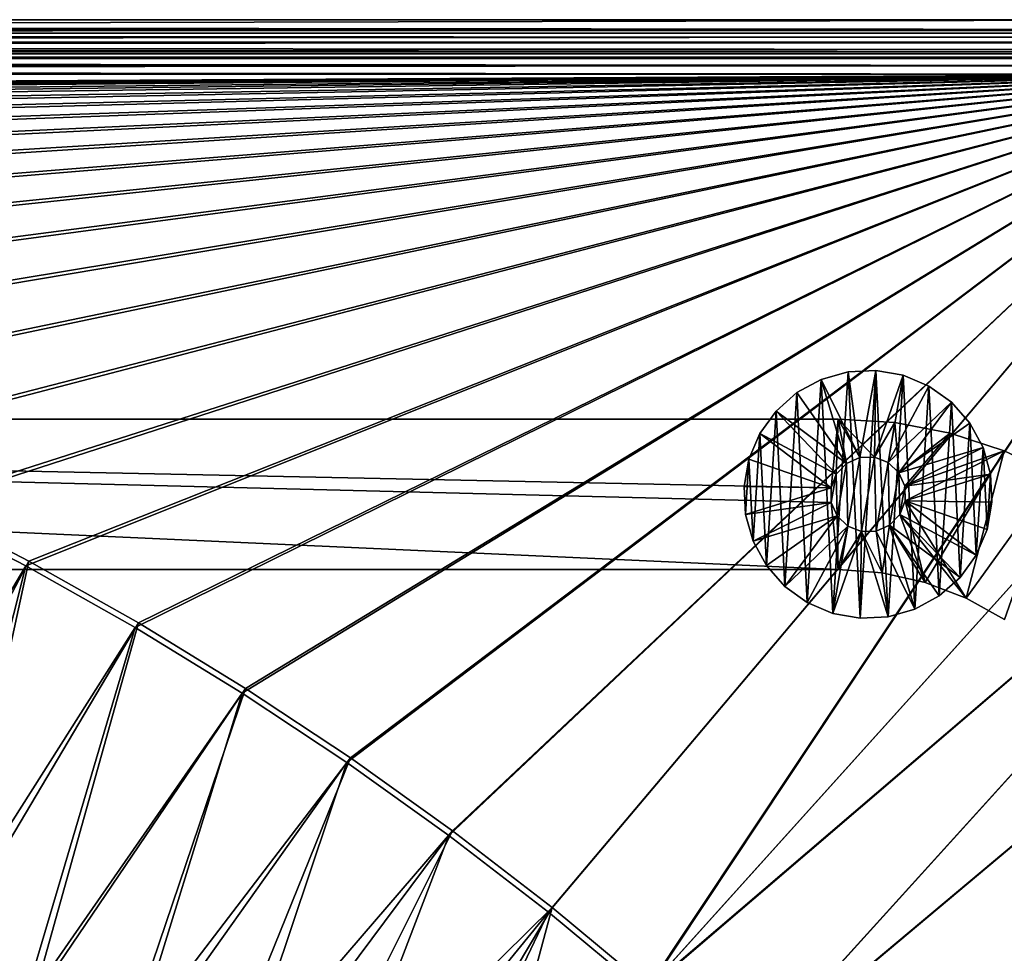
# Model space of a CAD drawing. Header units: metres. Extents: x 0 to 1400, y -1400 to 0.
# Tile 359 of 366: x 1126 to 1257, y -124 to 0. Entities that reach past the tile are written whole.
import ezdxf

# ---------------------------------------------------------------- set-up
doc = ezdxf.new("R2010")
doc.units = ezdxf.units.M

msp = doc.modelspace()

# ---------------------------------------------------------------- linework, layer by layer
at = {"layer": 'None'}
for points in [[(11.242748, -1.294015, -5.865956), (1290.58252, -1.294015, -5.865956), (9.948733, 0, -80)], [(1290.58252, -1.294015, -5.865956), (1291.388062, 0, -80), (9.948733, 0, -80)], [(1291.388062, -2.999513, -80.052353), (9.948733, -2.999543, -80.052361), (1291.388062, 0, -80)], [(9.948733, -2.999543, -80.052361), (9.948733, 0, -80), (1291.388062, 0, -80)], [(11.242748, -1.777934, -3.61347), (1290.58313, -1.426031, -4.71613), (11.242748, -1.294015, -5.865956)], [(1290.58313, -1.426031, -4.71613), (1290.58313, -1.331961, -5.287838), (11.242748, -1.294015, -5.865956)], [(11.242748, -1.294015, -5.865956), (1290.58313, -1.331961, -5.287838), (1290.58252, -1.294015, -5.865956)], [(11.242748, -1.777934, -3.61347), (1290.58313, -1.777693, -3.61342), (1290.58313, -1.426031, -4.71613)], [(1290.58313, -2.33552, -2.599289), (1290.58313, -1.777693, -3.61342), (11.242748, -1.777934, -3.61347)], [(11.242748, -3.078722, -1.711938), (1290.58313, -2.33552, -2.599289), (11.242748, -1.777934, -3.61347)], [(11.242748, -3.078722, -1.711938), (1290.58313, -3.078547, -1.711852), (1290.58313, -2.33552, -2.599289)], [(9.948733, -2.999543, -80.052361), (1291.388062, -2.999513, -80.052353), (11.242748, -4.293558, -5.918313)], [(1291.388062, -2.999513, -80.052353), (1290.58313, -4.293558, -5.918313), (11.242748, -4.293558, -5.918313)], [(1290.58313, -3.978847, -0.984463), (1290.58313, -3.078547, -1.711852), (11.242748, -3.078722, -1.711938)], [(11.242748, -5.002666, -0.444534), (1290.58313, -3.978847, -0.984463), (11.242748, -3.078722, -1.711938)], [(1290.58313, -5.002582, -0.444461), (1290.58313, -3.978847, -0.984463), (11.242748, -5.002666, -0.444534)], [(11.242748, -4.534307, -4.797701), (11.242748, -4.293558, -5.918313), (1290.58313, -4.534073, -4.797638)], [(11.242748, -4.293558, -5.918313), (1290.58313, -4.293558, -5.918313), (1290.58313, -4.534073, -4.797638)], [(11.242748, -4.534307, -4.797701), (1290.58313, -4.534073, -4.797638), (1290.58313, -5.181283, -3.851596)], [(11.242748, -5.181449, -3.851689), (11.242748, -4.534307, -4.797701), (1290.58313, -5.181283, -3.851596)], [(1290.58313, -6.111274, -0.112144), (1290.58313, -5.002582, -0.444461), (11.242748, -5.002666, -0.444534)], [(1290.58313, -6.111274, -0.112144), (11.242748, -5.002666, -0.444534), (11.242748, -7.263255)], [(11.242748, -5.181449, -3.851689), (1290.58313, -5.181283, -3.851596), (1290.58313, -6.138533, -3.221081)], [(11.242748, -6.138612, -3.221156), (11.242748, -5.181449, -3.851689), (1290.58313, -6.138533, -3.221081)], [(1290.58252, -7.263255), (1290.58313, -6.111274, -0.112144), (11.242748, -7.263255)], [(11.242748, -6.138612, -3.221156), (1290.58313, -6.138533, -3.221081), (1290.58313, -7.263255, -3)], [(11.242748, -7.263255, -3), (11.242748, -6.138612, -3.221156), (1290.58313, -7.263255, -3)], [(11.242748, -7.263255), (870.310974, -10.261849), (1290.58252, -7.263255)], [(1290.58313, -7.263255, -3), (870.462891, -9.488538, -3), (11.242748, -7.263255, -3)], [(870.310974, -10.261849), (886.99408, -10.556275), (1290.58252, -7.263255)], [(887.164978, -9.787214, -3), (870.462891, -9.488538, -3), (1290.58313, -7.263255, -3)], [(1290.58252, -7.263255), (886.99408, -10.556275), (903.663391, -11.297194)], [(903.853027, -10.532922, -3), (887.164978, -9.787214, -3), (1290.58313, -7.263255, -3)], [(903.663391, -11.297194), (920.306152, -12.493163), (1290.58252, -7.263255)], [(920.514526, -11.734218, -3), (903.853027, -10.532922, -3), (1290.58313, -7.263255, -3)], [(920.306152, -12.493163), (936.909119, -14.152548), (1290.58252, -7.263255)], [(1290.58313, -7.263255, -3), (937.135986, -13.399446, -3), (920.514526, -11.734218, -3)], [(1290.58252, -7.263255), (936.909119, -14.152548), (953.458191, -16.283445)], [(953.703369, -15.536713, -3), (937.135986, -13.399446, -3), (1290.58313, -7.263255, -3)], [(953.458191, -16.283445), (969.938416, -18.893616), (1290.58252, -7.263255)], [(970.201721, -18.153755, -3), (953.703369, -15.536713, -3), (1290.58313, -7.263255, -3)], [(969.938416, -18.893616), (986.334167, -21.99036), (1290.58252, -7.263255)], [(1290.58313, -7.263255, -3), (986.615417, -21.257874, -3), (970.201721, -18.153755, -3)], [(1290.58252, -7.263255), (986.334167, -21.99036), (1002.628906, -25.58049)], [(1002.927917, -24.855854, -3), (986.615417, -21.257874, -3), (1290.58313, -7.263255, -3)], [(1002.628906, -25.58049), (1018.805542, -29.670166), (1290.58252, -7.263255)], [(1019.122009, -28.953852, -3), (1002.927917, -24.855854, -3), (1290.58313, -7.263255, -3)], [(1018.805542, -29.670166), (1034.845947, -34.264824), (1290.58252, -7.263255)], [(1290.58313, -7.263255, -3), (1035.179688, -33.557289, -3), (1019.122009, -28.953852, -3)], [(1290.58252, -7.263255), (1034.845947, -34.264824), (1050.731689, -39.369057)], [(1051.082397, -38.670731, -3), (1035.179688, -33.557289, -3), (1290.58313, -7.263255, -3)], [(1050.731689, -39.369057), (1066.443115, -44.986507), (1290.58252, -7.263255)], [(1066.810547, -44.297794, -3), (1051.082397, -38.670731, -3), (1290.58313, -7.263255, -3)], [(1066.443115, -44.986507), (1081.960449, -51.119736), (1290.58252, -7.263255)], [(1290.58313, -7.263255, -3), (1082.34436, -50.44104, -3), (1066.810547, -44.297794, -3)], [(1290.58252, -7.263255), (1081.960449, -51.119736), (1097.263306, -57.770134)], [(1097.66333, -57.101841, -3), (1082.34436, -50.44104, -3), (1290.58313, -7.263255, -3)], [(1097.263306, -57.770134), (1112.330688, -64.937813), (1290.58252, -7.263255)], [(1112.746704, -64.280266, -3), (1097.66333, -57.101841, -3), (1290.58313, -7.263255, -3)], [(1112.330688, -64.937813), (1127.141602, -72.621475), (1290.58252, -7.263255)], [(1290.58313, -7.263255, -3), (1127.573364, -71.975037, -3), (1112.746704, -64.280266, -3)], [(1290.58252, -7.263255), (1127.141602, -72.621475), (1141.674805, -80.81839)], [(1142.121826, -80.183357, -3), (1127.573364, -71.975037, -3), (1290.58313, -7.263255, -3)], [(1141.674805, -80.81839), (1155.908936, -89.524254), (1290.58252, -7.263255)], [(1156.371094, -88.90094, -3), (1142.121826, -80.183357, -3), (1290.58313, -7.263255, -3)], [(1155.908936, -89.524254), (1169.822754, -98.733185), (1290.58252, -7.263255)], [(1290.58313, -7.263255, -3), (1170.299805, -98.121864, -3), (1156.371094, -88.90094, -3)], [(1290.58252, -7.263255), (1169.822754, -98.733185), (1183.39563, -108.437645)], [(1183.887207, -107.838615, -3), (1170.299805, -98.121864, -3), (1290.58313, -7.263255, -3)], [(1183.39563, -108.437645), (1196.6073, -118.628517), (1290.58252, -7.263255)], [(1197.113159, -118.04203, -3), (1183.887207, -107.838615, -3), (1290.58313, -7.263255, -3)], [(1196.6073, -118.628517), (1209.437866, -129.294922), (1290.58252, -7.263255)], [(1290.58313, -7.263255, -3), (1209.957886, -128.721237, -3), (1197.113159, -118.04203, -3)], [(1209.437866, -129.294922), (1302.207397, -26.284351), (1290.58252, -7.263255)], [(1302.207397, -26.284334, -3), (1209.957886, -128.721237, -3), (1290.58313, -7.263255, -3)], [(1309.933228, -43.234287), (1302.207397, -26.284351), (1209.437866, -129.294922)], [(1302.207397, -26.284334, -3), (1309.933105, -43.234257, -3), (1209.957886, -128.721237, -3)], [(1221.869019, -140.424728), (1309.933228, -43.234287), (1209.437866, -129.294922)], [(1309.933105, -43.234257, -3), (1222.40271, -139.86412, -3), (1209.957886, -128.721237, -3)], [(1317.328613, -60.330975), (1309.933228, -43.234287), (1221.869019, -140.424728)], [(1309.933105, -43.234257, -3), (1317.328491, -60.330929, -3), (1222.40271, -139.86412, -3)], [(1233.882446, -152.003723), (1317.328613, -60.330975), (1221.869019, -140.424728)], [(1317.328491, -60.330929, -3), (1234.429688, -151.456421, -3), (1222.40271, -139.86412, -3)], [(1324.390747, -77.56797), (1317.328613, -60.330975), (1233.882446, -152.003723)], [(1317.328491, -60.330929, -3), (1324.390747, -77.567909, -3), (1234.429688, -151.456421, -3)], [(1112.330688, -64.937813), (1100.911011, -116.87294, -29.542974), (1127.141602, -72.621475)], [(1127.573364, -71.975037, -3), (1103.947266, -116.800903, -32.128109), (1112.746704, -64.280266, -3)], [(1116.312256, -123.70829, -32.128021), (1103.947266, -116.800903, -32.128109), (1127.573364, -71.975037, -3)], [(1142.121826, -80.183357, -3), (1116.312256, -123.70829, -32.128021), (1127.573364, -71.975037, -3)], [(1100.911011, -116.87294, -29.542974), (1114.137207, -124.173477, -29.542881), (1127.141602, -72.621475)], [(1127.141602, -72.621475), (1114.137207, -124.173477, -29.542881), (1141.674805, -80.81839)], [(1245.461914, -164.016968), (1324.390747, -77.56797), (1233.882446, -152.003723)], [(1324.390747, -77.567909, -3), (1246.022583, -163.483215, -3), (1234.429688, -151.456421, -3)], [(1331.117065, -94.938782), (1324.390747, -77.56797), (1245.461914, -164.016968)], [(1324.390747, -77.567909, -3), (1331.117065, -94.938705, -3), (1246.022583, -163.483215, -3)], [(1114.137207, -124.173477, -29.542881), (1126.619507, -131.659164, -29.542799), (1141.674805, -80.81839)], [(1127.97998, -130.750443, -32.127945), (1116.312256, -123.70829, -32.128021), (1142.121826, -80.183357, -3)], [(1141.674805, -80.81839), (1126.619507, -131.659164, -29.542799), (1155.908936, -89.524254)], [(1156.371094, -88.90094, -3), (1127.97998, -130.750443, -32.127945), (1142.121826, -80.183357, -3)], [(1139.584961, -138.304794, -32.127876), (1127.97998, -130.750443, -32.127945), (1156.371094, -88.90094, -3)], [(1170.299805, -98.121864, -3), (1139.584961, -138.304794, -32.127876), (1156.371094, -88.90094, -3)], [(1126.619507, -131.659164, -29.542799), (1140.182861, -140.514282, -29.542719), (1155.908936, -89.524254)], [(1155.908936, -89.524254), (1140.182861, -140.514282, -29.542719), (1169.822754, -98.733185)], [(1256.592285, -176.447891), (1331.117065, -94.938782), (1245.461914, -164.016968)], [(1331.117065, -94.938705, -3), (1257.166016, -175.927948, -3), (1246.022583, -163.483215, -3)], [(1256.592285, -176.447891), (1337.505005, -112.436867), (1331.117065, -94.938782)], [(1331.117065, -94.938705, -3), (1337.505005, -112.436768, -3), (1257.166016, -175.927948, -3)], [(1150.873535, -146.218506, -32.127827), (1139.584961, -138.304794, -32.127876), (1170.299805, -98.121864, -3)], [(1183.887207, -107.838615, -3), (1150.873535, -146.218506, -32.127827), (1170.299805, -98.121864, -3)], [(1140.182861, -140.514282, -29.542719), (1152.828125, -149.50354, -29.542665), (1169.822754, -98.733185)], [(1169.822754, -98.733185), (1152.828125, -149.50354, -29.542665), (1183.39563, -108.437645)], [(1160.899658, -153.749222, -32.1278), (1150.873535, -146.218506, -32.127827), (1183.887207, -107.838615, -3)], [(1152.828125, -149.50354, -29.542665), (1164.291504, -158.317215, -29.542643), (1183.39563, -108.437645)], [(1197.113159, -118.04203, -3), (1160.899658, -153.749222, -32.1278), (1183.887207, -107.838615, -3)], [(1183.39563, -108.437645), (1164.291504, -158.317215, -29.542643), (1196.6073, -118.628517)], [(1343.552124, -130.055634), (1337.505005, -112.436867), (1256.592285, -176.447891)], [(1337.505005, -112.436768, -3), (1343.552002, -130.055511, -3), (1257.166016, -175.927948, -3)], [(1197.113159, -118.04203, -3), (1170.98877, -161.840332, -32.127796), (1160.899658, -153.749222, -32.1278)], [(1164.291504, -158.317215, -29.542643), (1173.908569, -166.240158, -29.542652), (1196.6073, -118.628517)], [(1182.628662, -171.86882, -32.127834), (1170.98877, -161.840332, -32.127796), (1197.113159, -118.04203, -3)], [(1196.6073, -118.628517), (1173.908569, -166.240158, -29.542652), (1209.437866, -129.294922)], [(1209.957886, -128.721237, -3), (1182.628662, -171.86882, -32.127834), (1197.113159, -118.04203, -3)], [(1116.312256, -123.70829, -32.128021), (1127.97998, -130.750443, -32.127945), (1126.058838, -130.861496, -32.845287)]]:
    msp.add_3dface(points, dxfattribs=at)
at = {"layer": 'None0'}
for points in [[(1236.437744, -46.817448, -630.000183), (1232.880981, -47.818157, -630.000183), (1236.437744, -46.817448, -595.000183)], [(1232.880981, -47.818157, -630.000183), (1232.880981, -47.818157, -595.000183), (1236.437744, -46.817448, -595.000183)], [(1236.437744, -46.817448, -630.000183), (1234.433594, -78.927589, -630.000183), (1232.880981, -47.818157, -630.000183)], [(1238.017944, -58.2201, -595), (1236.437744, -46.817448, -595.000183), (1232.880981, -47.818157, -595.000183)], [(1238.072266, -79.569191, -630.000183), (1234.433594, -78.927589, -630.000183), (1236.437744, -46.817448, -630.000183)], [(1240.12793, -46.633278, -630.000183), (1236.437744, -46.817448, -630.000183), (1240.12793, -46.633278, -595.000183)], [(1236.437744, -46.817448, -630.000183), (1236.437744, -46.817448, -595.000183), (1240.12793, -46.633278, -595.000183)], [(1240.12793, -46.633278, -630.000183), (1238.072266, -79.569191, -630.000183), (1236.437744, -46.817448, -630.000183)], [(1240.12793, -46.633278, -595.000183), (1236.437744, -46.817448, -595.000183), (1238.017944, -58.2201, -595)], [(1239.968262, -58.177544, -595), (1240.12793, -46.633278, -595.000183), (1238.017944, -58.2201, -595)], [(1241.762451, -79.385017, -630.000183), (1238.072266, -79.569191, -630.000183), (1240.12793, -46.633278, -630.000183)], [(1243.766602, -47.274876, -595.000183), (1240.12793, -46.633278, -595.000183), (1239.968262, -58.177544, -595)], [(1243.766602, -47.274876, -630.000183), (1240.12793, -46.633278, -630.000183), (1243.766602, -47.274876, -595.000183)], [(1240.12793, -46.633278, -630.000183), (1240.12793, -46.633278, -595.000183), (1243.766602, -47.274876, -595.000183)], [(1243.766602, -47.274876, -630.000183), (1241.762451, -79.385017, -630.000183), (1240.12793, -46.633278, -630.000183)], [(1232.880981, -47.818157, -630.000183), (1229.636108, -49.585224, -630.000183), (1232.880981, -47.818157, -595.000183)], [(1229.636108, -49.585224, -630.000183), (1229.636108, -49.585224, -595.000183), (1232.880981, -47.818157, -595.000183)], [(1232.880981, -47.818157, -630.000183), (1231.028931, -77.492386, -630.000183), (1229.636108, -49.585224, -630.000183)], [(1232.880981, -47.818157, -595.000183), (1229.636108, -49.585224, -595.000183), (1236.232422, -59.005764, -595)], [(1234.433594, -78.927589, -630.000183), (1231.028931, -77.492386, -630.000183), (1232.880981, -47.818157, -630.000183)], [(1238.017944, -58.2201, -595), (1232.880981, -47.818157, -595.000183), (1236.232422, -59.005764, -595)], [(1241.786377, -58.884575, -595), (1243.766602, -47.274876, -595.000183), (1239.968262, -58.177544, -595)], [(1245.319214, -78.384308, -630.000183), (1241.762451, -79.385017, -630.000183), (1243.766602, -47.274876, -630.000183)], [(1241.786377, -58.884575, -595), (1247.171387, -48.710075, -595.000183), (1243.766602, -47.274876, -595.000183)], [(1247.171387, -48.710075, -630.000183), (1243.766602, -47.274876, -630.000183), (1247.171387, -48.710075, -595.000183)], [(1243.766602, -47.274876, -630.000183), (1243.766602, -47.274876, -595.000183), (1247.171387, -48.710075, -595.000183)], [(1247.171387, -48.710075, -630.000183), (1245.319214, -78.384308, -630.000183), (1243.766602, -47.274876, -630.000183)], [(1229.636108, -49.585224, -630.000183), (1226.865845, -52.030041, -630.000183), (1229.636108, -49.585224, -595.000183)], [(1226.865845, -52.030041, -630.000183), (1226.865845, -52.030041, -595.000183), (1229.636108, -49.585224, -595.000183)], [(1229.636108, -49.585224, -630.000183), (1228.028931, -75.335556, -630.000183), (1226.865845, -52.030041, -630.000183)], [(1236.232422, -59.005764, -595), (1229.636108, -49.585224, -595.000183), (1226.865845, -52.030041, -595.000183)], [(1231.028931, -77.492386, -630.000183), (1228.028931, -75.335556, -630.000183), (1229.636108, -49.585224, -630.000183)], [(1250.171265, -50.866909, -595.000183), (1247.171387, -48.710075, -595.000183), (1241.786377, -58.884575, -595)], [(1248.564087, -76.617241, -630.000183), (1245.319214, -78.384308, -630.000183), (1247.171387, -48.710075, -630.000183)], [(1250.171265, -50.866909, -630.000183), (1247.171387, -48.710075, -630.000183), (1250.171265, -50.866909, -595.000183)], [(1247.171387, -48.710075, -630.000183), (1247.171387, -48.710075, -595.000183), (1250.171265, -50.866909, -595.000183)], [(1250.171265, -50.866909, -630.000183), (1248.564087, -76.617241, -630.000183), (1247.171387, -48.710075, -630.000183)], [(1243.195557, -60.233555, -595), (1250.171265, -50.866909, -595.000183), (1241.786377, -58.884575, -595)], [(1252.616089, -53.637222, -595.000183), (1250.171265, -50.866909, -595.000183), (1243.195557, -60.233555, -595)], [(1251.334473, -74.172424, -630.000183), (1248.564087, -76.617241, -630.000183), (1250.171265, -50.866909, -630.000183)], [(1252.616089, -53.637222, -630.000183), (1250.171265, -50.866909, -630.000183), (1252.616089, -53.637222, -595.000183)], [(1250.171265, -50.866909, -630.000183), (1250.171265, -50.866909, -595.000183), (1252.616089, -53.637222, -595.000183)], [(1252.616089, -53.637222, -630.000183), (1251.334473, -74.172424, -630.000183), (1250.171265, -50.866909, -630.000183)], [(1226.865845, -52.030041, -630.000183), (1224.708984, -55.03001, -630.000183), (1226.865845, -52.030041, -595.000183)], [(1224.708984, -55.03001, -630.000183), (1224.708984, -55.03001, -595.000183), (1226.865845, -52.030041, -595.000183)], [(1226.865845, -52.030041, -630.000183), (1225.584106, -72.565247, -630.000183), (1224.708984, -55.03001, -630.000183)], [(1226.865845, -52.030041, -595.000183), (1224.708984, -55.03001, -595.000183), (1234.883423, -60.414925, -595)], [(1228.028931, -75.335556, -630.000183), (1225.584106, -72.565247, -630.000183), (1226.865845, -52.030041, -630.000183)], [(1236.232422, -59.005764, -595), (1226.865845, -52.030041, -595.000183), (1234.883423, -60.414925, -595)], [(1235.141357, -73.101234, -541.977783), (598.952698, -73.101234, -541.977783), (793.101257, -53.100212, -541.977783)], [(793.101257, -53.100212, -521.977783), (598.952698, -73.101234, -521.977783), (1235.141357, -73.101234, -521.977783)], [(1235.141235, -53.102085, -541.977783), (1234.176392, -62.233055, -541.977783), (793.101257, -53.100212, -541.977783)], [(1234.176392, -62.233055, -541.977783), (1234.218994, -64.183357, -541.977783), (793.101257, -53.100212, -541.977783)], [(793.101257, -53.100212, -541.977783), (1234.218994, -64.183357, -541.977783), (1235.141357, -73.101234, -541.977783)], [(793.101257, -53.100212, -521.977783), (1235.141235, -53.102085, -521.977783), (793.101257, -53.100212, -541.977783)], [(1235.141235, -53.102085, -521.977783), (1235.141235, -53.102085, -541.977783), (793.101257, -53.100212, -541.977783)], [(1235.141357, -73.101234, -521.977783), (1234.218994, -64.183357, -521.977783), (793.101257, -53.100212, -521.977783)], [(1234.218994, -64.183357, -521.977783), (1234.176392, -62.233055, -521.977783), (793.101257, -53.100212, -521.977783)], [(793.101257, -53.100212, -521.977783), (1234.176392, -62.233055, -521.977783), (1235.141235, -53.102085, -521.977783)], [(1234.883423, -60.414925, -541.977783), (1234.176392, -62.233055, -541.977783), (1235.141235, -53.102085, -541.977783)], [(1234.176392, -62.233055, -521.977783), (1234.883423, -60.414925, -521.977783), (1235.141235, -53.102085, -521.977783)], [(1236.232422, -59.005764, -541.977783), (1234.883423, -60.414925, -541.977783), (1235.141235, -53.102085, -541.977783)], [(1235.141235, -53.102085, -521.977783), (1234.883423, -60.414925, -521.977783), (1236.232422, -59.005764, -521.977783)], [(1242.64563, -53.573246, -541.977783), (1239.968262, -58.177544, -541.977783), (1235.141235, -53.102085, -541.977783)], [(1239.968262, -58.177544, -541.977783), (1238.017944, -58.2201, -541.977783), (1235.141235, -53.102085, -541.977783)], [(1235.141235, -53.102085, -541.977783), (1238.017944, -58.2201, -541.977783), (1236.232422, -59.005764, -541.977783)], [(1235.141235, -53.102085, -521.977783), (1242.64563, -53.573246, -521.977783), (1235.141235, -53.102085, -541.977783)], [(1242.64563, -53.573246, -521.977783), (1242.64563, -53.573246, -541.977783), (1235.141235, -53.102085, -541.977783)], [(1242.64563, -53.573246, -521.977783), (1235.141235, -53.102085, -521.977783), (1239.968262, -58.177544, -521.977783)], [(1239.968262, -58.177544, -521.977783), (1235.141235, -53.102085, -521.977783), (1238.017944, -58.2201, -521.977783)], [(1235.141235, -53.102085, -521.977783), (1236.232422, -59.005764, -521.977783), (1238.017944, -58.2201, -521.977783)], [(1241.786377, -58.884575, -541.977783), (1239.968262, -58.177544, -541.977783), (1242.64563, -53.573246, -541.977783)], [(1241.786377, -58.884575, -521.977783), (1242.64563, -53.573246, -521.977783), (1239.968262, -58.177544, -521.977783)], [(1243.195557, -60.233555, -541.977783), (1241.786377, -58.884575, -541.977783), (1242.64563, -53.573246, -541.977783)], [(1242.64563, -53.573246, -521.977783), (1241.786377, -58.884575, -521.977783), (1243.195557, -60.233555, -521.977783)], [(1242.64563, -53.573246, -541.977783), (1250.032227, -54.979324, -541.977783), (1243.195557, -60.233555, -541.977783)], [(1242.64563, -53.573246, -521.977783), (1250.032227, -54.979324, -521.977783), (1242.64563, -53.573246, -541.977783)], [(1250.032227, -54.979324, -521.977783), (1250.032227, -54.979324, -541.977783), (1242.64563, -53.573246, -541.977783)], [(1250.032227, -54.979324, -521.977783), (1242.64563, -53.573246, -521.977783), (1243.195557, -60.233555, -521.977783)], [(1254.383179, -56.882099, -595.000183), (1252.616089, -53.637222, -595.000183), (1243.195557, -60.233555, -595)], [(1253.491211, -71.172455, -630.000183), (1251.334473, -74.172424, -630.000183), (1252.616089, -53.637222, -630.000183)], [(1252.616089, -53.637222, -595.000183), (1254.383179, -56.882099, -595.000183), (1252.616089, -53.637222, -630.000183)], [(1254.383179, -56.882099, -595.000183), (1254.383179, -56.882099, -630.000183), (1252.616089, -53.637222, -630.000183)], [(1254.383179, -56.882099, -630.000183), (1253.491211, -71.172455, -630.000183), (1252.616089, -53.637222, -630.000183)], [(1224.708984, -55.03001, -630.000183), (1223.273804, -58.434708, -630.000183), (1224.708984, -55.03001, -595.000183)], [(1223.273804, -58.434708, -630.000183), (1223.273804, -58.434708, -595.000183), (1224.708984, -55.03001, -595.000183)], [(1224.708984, -55.03001, -630.000183), (1223.817017, -69.320366, -630.000183), (1223.273804, -58.434708, -630.000183)], [(1224.708984, -55.03001, -595.000183), (1223.273804, -58.434708, -595.000183), (1234.176392, -62.233055, -595)], [(1225.584106, -72.565247, -630.000183), (1223.817017, -69.320366, -630.000183), (1224.708984, -55.03001, -630.000183)], [(1234.883423, -60.414925, -595), (1224.708984, -55.03001, -595.000183), (1234.176392, -62.233055, -595)], [(1250.032227, -54.979324, -541.977783), (1243.981201, -62.019112, -541.977783), (1243.195557, -60.233555, -541.977783)], [(1250.032227, -54.979324, -521.977783), (1243.195557, -60.233555, -521.977783), (1243.981201, -62.019112, -521.977783)], [(1250.032227, -54.979324, -541.977783), (1257.185059, -57.298237, -541.977783), (1243.981201, -62.019112, -541.977783)], [(1257.185059, -57.298237, -521.977783), (1250.032227, -54.979324, -521.977783), (1243.981201, -62.019112, -521.977783)], [(1250.032227, -54.979324, -521.977783), (1257.185059, -57.298237, -521.977783), (1250.032227, -54.979324, -541.977783)], [(1257.185059, -57.298237, -521.977783), (1257.185059, -57.298237, -541.977783), (1250.032227, -54.979324, -541.977783)], [(1254.383179, -56.882099, -595.000183), (1243.195557, -60.233555, -595), (1243.981201, -62.019112, -595)], [(1255.383911, -60.438831, -595.000183), (1254.383179, -56.882099, -595.000183), (1243.981201, -62.019112, -595)], [(1257.185059, -57.298237, -541.977783), (1244.023804, -63.96941, -541.977783), (1243.981201, -62.019112, -541.977783)], [(1257.185059, -57.298237, -521.977783), (1243.981201, -62.019112, -521.977783), (1244.023804, -63.96941, -521.977783)], [(1257.185059, -57.298237, -541.977783), (1246.679321, -74.801422, -541.977783), (1244.023804, -63.96941, -541.977783)], [(1252.139526, -76.892624, -521.977783), (1257.185059, -57.298237, -521.977783), (1244.023804, -63.96941, -521.977783)], [(1252.139526, -76.892624, -541.977783), (1246.679321, -74.801422, -541.977783), (1257.185059, -57.298237, -541.977783)], [(1263.991577, -60.493568, -541.977783), (1252.139526, -76.892624, -541.977783), (1257.185059, -57.298237, -541.977783)], [(1263.991577, -60.493568, -521.977783), (1257.185059, -57.298237, -521.977783), (1252.139526, -76.892624, -521.977783)], [(1254.926514, -67.767761, -630.000183), (1253.491211, -71.172455, -630.000183), (1254.383179, -56.882099, -630.000183)], [(1254.383179, -56.882099, -595.000183), (1255.383911, -60.438831, -595.000183), (1254.383179, -56.882099, -630.000183)], [(1255.383911, -60.438831, -595.000183), (1255.383911, -60.438831, -630.000183), (1254.383179, -56.882099, -630.000183)], [(1255.383911, -60.438831, -630.000183), (1254.926514, -67.767761, -630.000183), (1254.383179, -56.882099, -630.000183)], [(1257.185059, -57.298237, -521.977783), (1263.991577, -60.493568, -521.977783), (1257.185059, -57.298237, -541.977783)], [(1263.991577, -60.493568, -521.977783), (1263.991577, -60.493568, -541.977783), (1257.185059, -57.298237, -541.977783)], [(1223.273804, -58.434708, -630.000183), (1222.632202, -62.073402, -630.000183), (1223.273804, -58.434708, -595.000183)], [(1222.632202, -62.073402, -630.000183), (1222.632202, -62.073402, -595.000183), (1223.273804, -58.434708, -595.000183)], [(1223.273804, -58.434708, -630.000183), (1222.816284, -65.763634, -630.000183), (1222.632202, -62.073402, -630.000183)], [(1234.176392, -62.233055, -595), (1223.273804, -58.434708, -595.000183), (1222.632202, -62.073402, -595.000183)], [(1223.817017, -69.320366, -630.000183), (1222.816284, -65.763634, -630.000183), (1223.273804, -58.434708, -630.000183)], [(1238.017944, -58.2201, -521.977783), (1236.232422, -59.005764, -521.977783), (1238.017944, -58.2201, -9)], [(1236.232422, -59.005764, -521.977783), (1236.232422, -59.005764, -9), (1238.017944, -58.2201, -9)], [(1238.017944, -58.2201, -9), (1236.232422, -59.005764, -9), (1236.413818, -67.317886, -9)], [(1238.017944, -58.2201, -595), (1236.232422, -59.005764, -595), (1238.017944, -58.2201, -541.977783)], [(1236.232422, -59.005764, -595), (1236.232422, -59.005764, -541.977783), (1238.017944, -58.2201, -541.977783)], [(1238.231934, -68.024918, -9), (1238.017944, -58.2201, -9), (1236.413818, -67.317886, -9)], [(1239.968262, -58.177544, -521.977783), (1238.017944, -58.2201, -521.977783), (1239.968262, -58.177544, -9)], [(1238.017944, -58.2201, -521.977783), (1238.017944, -58.2201, -9), (1239.968262, -58.177544, -9)], [(1239.968262, -58.177544, -9), (1238.017944, -58.2201, -9), (1238.231934, -68.024918, -9)], [(1239.968262, -58.177544, -595), (1238.017944, -58.2201, -595), (1239.968262, -58.177544, -541.977783)], [(1238.017944, -58.2201, -595), (1238.017944, -58.2201, -541.977783), (1239.968262, -58.177544, -541.977783)], [(1240.182251, -67.982368, -9), (1239.968262, -58.177544, -9), (1238.231934, -68.024918, -9)], [(1241.786377, -58.884575, -521.977783), (1239.968262, -58.177544, -521.977783), (1241.786377, -58.884575, -9)], [(1239.968262, -58.177544, -521.977783), (1239.968262, -58.177544, -9), (1241.786377, -58.884575, -9)], [(1241.786377, -58.884575, -9), (1239.968262, -58.177544, -9), (1240.182251, -67.982368, -9)], [(1241.786377, -58.884575, -595), (1239.968262, -58.177544, -595), (1241.786377, -58.884575, -541.977783)], [(1239.968262, -58.177544, -595), (1239.968262, -58.177544, -541.977783), (1241.786377, -58.884575, -541.977783)], [(1241.967773, -67.196701, -9), (1241.786377, -58.884575, -9), (1240.182251, -67.982368, -9)], [(1243.195557, -60.233555, -521.977783), (1241.786377, -58.884575, -521.977783), (1243.195557, -60.233555, -9)], [(1241.786377, -58.884575, -521.977783), (1241.786377, -58.884575, -9), (1243.195557, -60.233555, -9)], [(1243.195557, -60.233555, -9), (1241.786377, -58.884575, -9), (1241.967773, -67.196701, -9)], [(1243.195557, -60.233555, -595), (1241.786377, -58.884575, -595), (1243.195557, -60.233555, -541.977783)], [(1241.786377, -58.884575, -595), (1241.786377, -58.884575, -541.977783), (1243.195557, -60.233555, -541.977783)], [(1234.883423, -60.414925, -9), (1236.232422, -59.005764, -9), (1234.883423, -60.414925, -521.977783)], [(1236.232422, -59.005764, -9), (1236.232422, -59.005764, -521.977783), (1234.883423, -60.414925, -521.977783)], [(1236.232422, -59.005764, -9), (1234.883423, -60.414925, -9), (1235.004639, -65.96891, -9)], [(1234.883423, -60.414925, -541.977783), (1236.232422, -59.005764, -541.977783), (1234.883423, -60.414925, -595)], [(1236.232422, -59.005764, -541.977783), (1236.232422, -59.005764, -595), (1234.883423, -60.414925, -595)], [(1236.413818, -67.317886, -9), (1236.232422, -59.005764, -9), (1235.004639, -65.96891, -9)], [(1234.176392, -62.233055, -9), (1234.883423, -60.414925, -9), (1234.176392, -62.233055, -521.977783)], [(1234.883423, -60.414925, -9), (1234.883423, -60.414925, -521.977783), (1234.176392, -62.233055, -521.977783)], [(1234.883423, -60.414925, -9), (1234.176392, -62.233055, -9), (1234.218994, -64.183357, -9)], [(1234.176392, -62.233055, -541.977783), (1234.883423, -60.414925, -541.977783), (1234.176392, -62.233055, -595)], [(1234.883423, -60.414925, -541.977783), (1234.883423, -60.414925, -595), (1234.176392, -62.233055, -595)], [(1235.004639, -65.96891, -9), (1234.883423, -60.414925, -9), (1234.218994, -64.183357, -9)], [(1243.316772, -65.787537, -9), (1243.195557, -60.233555, -9), (1241.967773, -67.196701, -9)], [(1243.981201, -62.019112, -521.977783), (1243.195557, -60.233555, -521.977783), (1243.981201, -62.019112, -9)], [(1243.195557, -60.233555, -521.977783), (1243.195557, -60.233555, -9), (1243.981201, -62.019112, -9)], [(1243.981201, -62.019112, -9), (1243.195557, -60.233555, -9), (1243.316772, -65.787537, -9)], [(1243.981201, -62.019112, -595), (1243.195557, -60.233555, -595), (1243.981201, -62.019112, -541.977783)], [(1243.195557, -60.233555, -595), (1243.195557, -60.233555, -541.977783), (1243.981201, -62.019112, -541.977783)], [(1255.383911, -60.438831, -595.000183), (1243.981201, -62.019112, -595), (1244.023804, -63.96941, -595)], [(1255.568115, -64.129066, -595.000183), (1255.383911, -60.438831, -595.000183), (1244.023804, -63.96941, -595)], [(1257.23645, -79.757477, -541.977783), (1252.139526, -76.892624, -541.977783), (1263.991577, -60.493568, -541.977783)], [(1257.23645, -79.757477, -521.977783), (1263.991577, -60.493568, -521.977783), (1252.139526, -76.892624, -521.977783)], [(1255.383911, -60.438831, -630.000183), (1255.568115, -64.129066, -630.000183), (1254.926514, -67.767761, -630.000183)], [(1255.383911, -60.438831, -595.000183), (1255.568115, -64.129066, -595.000183), (1255.383911, -60.438831, -630.000183)], [(1255.568115, -64.129066, -595.000183), (1255.568115, -64.129066, -630.000183), (1255.383911, -60.438831, -630.000183)], [(1222.632202, -62.073402, -630.000183), (1222.816284, -65.763634, -630.000183), (1222.632202, -62.073402, -595.000183)], [(1222.816284, -65.763634, -630.000183), (1222.816284, -65.763634, -595.000183), (1222.632202, -62.073402, -595.000183)], [(1222.632202, -62.073402, -595.000183), (1222.816284, -65.763634, -595.000183), (1234.176392, -62.233055, -595)], [(1222.816284, -65.763634, -595.000183), (1234.218994, -64.183357, -595), (1234.176392, -62.233055, -595)], [(1234.218994, -64.183357, -9), (1234.176392, -62.233055, -9), (1234.218994, -64.183357, -521.977783)], [(1234.176392, -62.233055, -9), (1234.176392, -62.233055, -521.977783), (1234.218994, -64.183357, -521.977783)], [(1234.218994, -64.183357, -541.977783), (1234.176392, -62.233055, -541.977783), (1234.218994, -64.183357, -595)], [(1234.176392, -62.233055, -541.977783), (1234.176392, -62.233055, -595), (1234.218994, -64.183357, -595)], [(1244.023804, -63.96941, -9), (1243.981201, -62.019112, -9), (1243.316772, -65.787537, -9)], [(1244.023804, -63.96941, -521.977783), (1243.981201, -62.019112, -521.977783), (1244.023804, -63.96941, -9)], [(1243.981201, -62.019112, -521.977783), (1243.981201, -62.019112, -9), (1244.023804, -63.96941, -9)], [(1244.023804, -63.96941, -595), (1243.981201, -62.019112, -595), (1244.023804, -63.96941, -541.977783)], [(1243.981201, -62.019112, -595), (1243.981201, -62.019112, -541.977783), (1244.023804, -63.96941, -541.977783)], [(1246.679321, -74.801422, -541.977783), (1243.316772, -65.787537, -541.977783), (1244.023804, -63.96941, -541.977783)], [(1243.316772, -65.787537, -521.977783), (1244.023804, -63.96941, -521.977783), (1243.316772, -65.787537, -9)], [(1244.023804, -63.96941, -521.977783), (1244.023804, -63.96941, -9), (1243.316772, -65.787537, -9)], [(1243.316772, -65.787537, -595), (1244.023804, -63.96941, -595), (1243.316772, -65.787537, -541.977783)], [(1244.023804, -63.96941, -595), (1244.023804, -63.96941, -541.977783), (1243.316772, -65.787537, -541.977783)], [(1243.316772, -65.787537, -595), (1253.491211, -71.172455, -595.000183), (1244.023804, -63.96941, -595)], [(1252.139526, -76.892624, -521.977783), (1244.023804, -63.96941, -521.977783), (1243.316772, -65.787537, -521.977783)], [(1253.491211, -71.172455, -595.000183), (1254.926514, -67.767761, -595.000183), (1244.023804, -63.96941, -595)], [(1244.023804, -63.96941, -595), (1254.926514, -67.767761, -595.000183), (1255.568115, -64.129066, -595.000183)], [(1222.816284, -65.763634, -595.000183), (1223.817017, -69.320366, -595.000183), (1234.218994, -64.183357, -595)], [(1223.817017, -69.320366, -595.000183), (1235.004639, -65.96891, -595), (1234.218994, -64.183357, -595)], [(1234.218994, -64.183357, -541.977783), (1235.004639, -65.96891, -541.977783), (1235.141357, -73.101234, -541.977783)], [(1235.004639, -65.96891, -9), (1234.218994, -64.183357, -9), (1235.004639, -65.96891, -521.977783)], [(1234.218994, -64.183357, -9), (1234.218994, -64.183357, -521.977783), (1235.004639, -65.96891, -521.977783)], [(1235.004639, -65.96891, -541.977783), (1234.218994, -64.183357, -541.977783), (1235.004639, -65.96891, -595)], [(1234.218994, -64.183357, -541.977783), (1234.218994, -64.183357, -595), (1235.004639, -65.96891, -595)], [(1235.004639, -65.96891, -521.977783), (1234.218994, -64.183357, -521.977783), (1235.141357, -73.101234, -521.977783)], [(1255.568115, -64.129066, -595.000183), (1254.926514, -67.767761, -595.000183), (1255.568115, -64.129066, -630.000183)], [(1254.926514, -67.767761, -595.000183), (1254.926514, -67.767761, -630.000183), (1255.568115, -64.129066, -630.000183)], [(1222.816284, -65.763634, -630.000183), (1223.817017, -69.320366, -630.000183), (1222.816284, -65.763634, -595.000183)], [(1223.817017, -69.320366, -630.000183), (1223.817017, -69.320366, -595.000183), (1222.816284, -65.763634, -595.000183)], [(1223.817017, -69.320366, -595.000183), (1225.584106, -72.565247, -595.000183), (1235.004639, -65.96891, -595)], [(1225.584106, -72.565247, -595.000183), (1228.028931, -75.335556, -595.000183), (1235.004639, -65.96891, -595)], [(1235.004639, -65.96891, -595), (1228.028931, -75.335556, -595.000183), (1236.413818, -67.317886, -595)], [(1235.141357, -73.101234, -541.977783), (1235.004639, -65.96891, -541.977783), (1236.413818, -67.317886, -541.977783)], [(1236.413818, -67.317886, -9), (1235.004639, -65.96891, -9), (1236.413818, -67.317886, -521.977783)], [(1235.004639, -65.96891, -9), (1235.004639, -65.96891, -521.977783), (1236.413818, -67.317886, -521.977783)], [(1236.413818, -67.317886, -541.977783), (1235.004639, -65.96891, -541.977783), (1236.413818, -67.317886, -595)], [(1235.004639, -65.96891, -541.977783), (1235.004639, -65.96891, -595), (1236.413818, -67.317886, -595)], [(1236.413818, -67.317886, -521.977783), (1235.004639, -65.96891, -521.977783), (1235.141357, -73.101234, -521.977783)], [(1243.316772, -65.787537, -541.977783), (1246.679321, -74.801422, -541.977783), (1241.967773, -67.196701, -541.977783)], [(1241.967773, -67.196701, -521.977783), (1243.316772, -65.787537, -521.977783), (1241.967773, -67.196701, -9)], [(1243.316772, -65.787537, -521.977783), (1243.316772, -65.787537, -9), (1241.967773, -67.196701, -9)], [(1241.967773, -67.196701, -595), (1243.316772, -65.787537, -595), (1241.967773, -67.196701, -541.977783)], [(1243.316772, -65.787537, -595), (1243.316772, -65.787537, -541.977783), (1241.967773, -67.196701, -541.977783)], [(1241.967773, -67.196701, -595), (1251.334473, -74.172424, -595.000183), (1243.316772, -65.787537, -595)], [(1246.679321, -74.801422, -521.977783), (1243.316772, -65.787537, -521.977783), (1241.967773, -67.196701, -521.977783)], [(1251.334473, -74.172424, -595.000183), (1253.491211, -71.172455, -595.000183), (1243.316772, -65.787537, -595)], [(1246.679321, -74.801422, -521.977783), (1252.139526, -76.892624, -521.977783), (1243.316772, -65.787537, -521.977783)], [(1228.028931, -75.335556, -595.000183), (1231.028931, -77.492386, -595.000183), (1236.413818, -67.317886, -595)], [(1236.413818, -67.317886, -595), (1231.028931, -77.492386, -595.000183), (1234.433594, -78.927589, -595.000183)], [(1236.413818, -67.317886, -595), (1234.433594, -78.927589, -595.000183), (1238.231934, -68.024918, -595)], [(1234.433594, -78.927589, -595.000183), (1238.072266, -79.569191, -595.000183), (1238.231934, -68.024918, -595)], [(1235.141357, -73.101234, -541.977783), (1236.413818, -67.317886, -541.977783), (1238.231934, -68.024918, -541.977783)], [(1236.413818, -67.317886, -521.977783), (1235.141357, -73.101234, -521.977783), (1238.231934, -68.024918, -521.977783)], [(1240.972656, -73.528564, -541.977783), (1235.141357, -73.101234, -541.977783), (1238.231934, -68.024918, -541.977783)], [(1235.141357, -73.101234, -521.977783), (1240.972656, -73.528564, -521.977783), (1238.231934, -68.024918, -521.977783)], [(1238.231934, -68.024918, -9), (1236.413818, -67.317886, -9), (1238.231934, -68.024918, -521.977783)], [(1236.413818, -67.317886, -9), (1236.413818, -67.317886, -521.977783), (1238.231934, -68.024918, -521.977783)], [(1238.231934, -68.024918, -541.977783), (1236.413818, -67.317886, -541.977783), (1238.231934, -68.024918, -595)], [(1236.413818, -67.317886, -541.977783), (1236.413818, -67.317886, -595), (1238.231934, -68.024918, -595)], [(1238.231934, -68.024918, -595), (1238.072266, -79.569191, -595.000183), (1241.762451, -79.385017, -595.000183)], [(1240.972656, -73.528564, -541.977783), (1238.231934, -68.024918, -541.977783), (1240.182251, -67.982368, -541.977783)], [(1240.182251, -67.982368, -9), (1238.231934, -68.024918, -9), (1240.182251, -67.982368, -521.977783)], [(1238.231934, -68.024918, -9), (1238.231934, -68.024918, -521.977783), (1240.182251, -67.982368, -521.977783)], [(1240.182251, -67.982368, -541.977783), (1238.231934, -68.024918, -541.977783), (1240.182251, -67.982368, -595)], [(1238.231934, -68.024918, -541.977783), (1238.231934, -68.024918, -595), (1240.182251, -67.982368, -595)], [(1238.231934, -68.024918, -595), (1241.762451, -79.385017, -595.000183), (1240.182251, -67.982368, -595)], [(1238.231934, -68.024918, -521.977783), (1240.972656, -73.528564, -521.977783), (1240.182251, -67.982368, -521.977783)], [(1241.967773, -67.196701, -541.977783), (1240.972656, -73.528564, -541.977783), (1240.182251, -67.982368, -541.977783)], [(1241.967773, -67.196701, -9), (1240.182251, -67.982368, -9), (1241.967773, -67.196701, -521.977783)], [(1240.182251, -67.982368, -9), (1240.182251, -67.982368, -521.977783), (1241.967773, -67.196701, -521.977783)], [(1241.967773, -67.196701, -541.977783), (1240.182251, -67.982368, -541.977783), (1241.967773, -67.196701, -595)], [(1240.182251, -67.982368, -541.977783), (1240.182251, -67.982368, -595), (1241.967773, -67.196701, -595)], [(1240.182251, -67.982368, -595), (1245.319214, -78.384308, -595.000183), (1241.967773, -67.196701, -595)], [(1240.972656, -73.528564, -521.977783), (1241.967773, -67.196701, -521.977783), (1240.182251, -67.982368, -521.977783)], [(1241.762451, -79.385017, -595.000183), (1245.319214, -78.384308, -595.000183), (1240.182251, -67.982368, -595)], [(1246.679321, -74.801422, -541.977783), (1240.972656, -73.528564, -541.977783), (1241.967773, -67.196701, -541.977783)], [(1240.972656, -73.528564, -521.977783), (1246.679321, -74.801422, -521.977783), (1241.967773, -67.196701, -521.977783)], [(1245.319214, -78.384308, -595.000183), (1248.564087, -76.617241, -595.000183), (1241.967773, -67.196701, -595)], [(1241.967773, -67.196701, -595), (1248.564087, -76.617241, -595.000183), (1251.334473, -74.172424, -595.000183)], [(1254.926514, -67.767761, -595.000183), (1253.491211, -71.172455, -595.000183), (1254.926514, -67.767761, -630.000183)], [(1253.491211, -71.172455, -595.000183), (1253.491211, -71.172455, -630.000183), (1254.926514, -67.767761, -630.000183)], [(1223.817017, -69.320366, -630.000183), (1225.584106, -72.565247, -630.000183), (1223.817017, -69.320366, -595.000183)], [(1225.584106, -72.565247, -630.000183), (1225.584106, -72.565247, -595.000183), (1223.817017, -69.320366, -595.000183)], [(1253.491211, -71.172455, -595.000183), (1251.334473, -74.172424, -595.000183), (1253.491211, -71.172455, -630.000183)], [(1251.334473, -74.172424, -595.000183), (1251.334473, -74.172424, -630.000183), (1253.491211, -71.172455, -630.000183)], [(598.952698, -73.101234, -521.977783), (598.952698, -73.101234, -541.977783), (1235.141357, -73.101234, -521.977783)], [(598.952698, -73.101234, -541.977783), (1235.141357, -73.101234, -541.977783), (1235.141357, -73.101234, -521.977783)], [(1228.028931, -75.335556, -595.000183), (1225.584106, -72.565247, -595.000183), (1228.028931, -75.335556, -630.000183)], [(1225.584106, -72.565247, -595.000183), (1225.584106, -72.565247, -630.000183), (1228.028931, -75.335556, -630.000183)], [(1240.972656, -73.528564, -521.977783), (1235.141357, -73.101234, -521.977783), (1240.972656, -73.528564, -541.977783)], [(1235.141357, -73.101234, -521.977783), (1235.141357, -73.101234, -541.977783), (1240.972656, -73.528564, -541.977783)], [(1246.679321, -74.801422, -521.977783), (1240.972656, -73.528564, -521.977783), (1246.679321, -74.801422, -541.977783)], [(1240.972656, -73.528564, -521.977783), (1240.972656, -73.528564, -541.977783), (1246.679321, -74.801422, -541.977783)], [(1251.334473, -74.172424, -595.000183), (1248.564087, -76.617241, -595.000183), (1251.334473, -74.172424, -630.000183)], [(1248.564087, -76.617241, -595.000183), (1248.564087, -76.617241, -630.000183), (1251.334473, -74.172424, -630.000183)], [(1231.028931, -77.492386, -595.000183), (1228.028931, -75.335556, -595.000183), (1231.028931, -77.492386, -630.000183)], [(1228.028931, -75.335556, -595.000183), (1228.028931, -75.335556, -630.000183), (1231.028931, -77.492386, -630.000183)], [(1252.139526, -76.892624, -521.977783), (1246.679321, -74.801422, -521.977783), (1252.139526, -76.892624, -541.977783)], [(1246.679321, -74.801422, -521.977783), (1246.679321, -74.801422, -541.977783), (1252.139526, -76.892624, -541.977783)], [(1248.564087, -76.617241, -595.000183), (1245.319214, -78.384308, -595.000183), (1248.564087, -76.617241, -630.000183)], [(1245.319214, -78.384308, -595.000183), (1245.319214, -78.384308, -630.000183), (1248.564087, -76.617241, -630.000183)], [(1257.23645, -79.757477, -521.977783), (1252.139526, -76.892624, -521.977783), (1257.23645, -79.757477, -541.977783)], [(1252.139526, -76.892624, -521.977783), (1252.139526, -76.892624, -541.977783), (1257.23645, -79.757477, -541.977783)], [(1234.433594, -78.927589, -595.000183), (1231.028931, -77.492386, -595.000183), (1234.433594, -78.927589, -630.000183)], [(1231.028931, -77.492386, -595.000183), (1231.028931, -77.492386, -630.000183), (1234.433594, -78.927589, -630.000183)], [(1245.319214, -78.384308, -595.000183), (1241.762451, -79.385017, -595.000183), (1245.319214, -78.384308, -630.000183)], [(1241.762451, -79.385017, -595.000183), (1241.762451, -79.385017, -630.000183), (1245.319214, -78.384308, -630.000183)], [(1238.072266, -79.569191, -595.000183), (1234.433594, -78.927589, -595.000183), (1238.072266, -79.569191, -630.000183)], [(1234.433594, -78.927589, -595.000183), (1234.433594, -78.927589, -630.000183), (1238.072266, -79.569191, -630.000183)], [(1241.762451, -79.385017, -595.000183), (1238.072266, -79.569191, -595.000183), (1241.762451, -79.385017, -630.000183)], [(1238.072266, -79.569191, -595.000183), (1238.072266, -79.569191, -630.000183), (1241.762451, -79.385017, -630.000183)], [(1294.119019, -124.129761, -541.977783), (1150.81958, -781.702271, -541.977783), (1274.459961, -120.453018, -541.977783)], [(1274.459961, -120.453018, -521.977783), (1274.459961, -120.453018, -541.977783), (1150.81958, -781.702271, -521.977783)], [(1274.459961, -120.453018, -541.977783), (1150.81958, -781.702271, -541.977783), (1150.81958, -781.702271, -521.977783)], [(1150.81958, -781.702271, -521.977783), (1294.119019, -124.129761, -521.977783), (1274.459961, -120.453018, -521.977783)]]:
    msp.add_3dface(points, dxfattribs=at)

doc.saveas('drawing.dxf')
